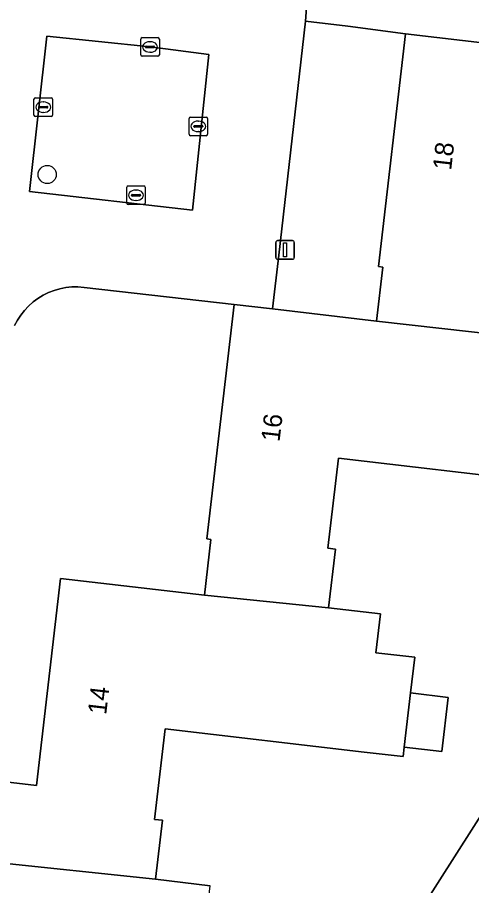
# Model space of a CAD drawing. Extents: x 162396 to 163643, y 386452 to 387406.
# Drawn here: x 162755.65 to 162780.05, y 386774.24 to 386820.85 of the extents above; entities that cross this region are included whole.
import ezdxf

# ---------------------------------------------------------------- set-up
doc = ezdxf.new("R2010")
doc.units = 0
for name, color, linetype in [('IMGEO_Boom', 7, 'Continuous'), ('IMGEO_Erf', 7, 'Continuous'), ('IMGEO_Kolk', 7, 'Continuous'), ('IMGEO_Lichtmast', 7, 'Continuous'), ('IMGEO_Pand', 7, 'Continuous'), ('IMGEO_Pand_nummerreeks', 7, 'Continuous'), ('IMGEO_Parkeervlak_open', 7, 'Continuous'), ('IMGEO_Rijbaan_lokaal_open', 7, 'Continuous'), ('IMGEO_Voetpad_open', 7, 'Continuous')]:
    doc.layers.add(name, color=color, linetype=linetype)

msp = doc.modelspace()

# ---------------------------------------------------------------- linework, layer by layer
at = {"layer": 'IMGEO_Boom'}
msp.add_circle((162757.255, 386812.414), 0.489, dxfattribs=at)
at = {"layer": 'IMGEO_Erf'}
msp.add_lwpolyline([(162776.506, 386819.973), (162773.399, 386820.382), (162771.126, 386820.646), (162769.693, 386808.085), (162769.364, 386805.198), (162774.936, 386804.548), (162775.274, 386807.443), (162775.046, 386807.469)], close=True, dxfattribs=at)
for points in [[(162766.009, 386755.197), (162802.507, 386812.457)], [(162754.692, 386779.838), (162756.678, 386779.606), (162757.976, 386790.725), (162765.698, 386789.823), (162766.048, 386792.825), (162765.824, 386792.851), (162767.293, 386805.44), (162759.232, 386806.357), (162758.908, 386806.382), (162758.583, 386806.379), (162758.26, 386806.346), (162757.94, 386806.284), (162757.628, 386806.195), (162757.325, 386806.077), (162757.033, 386805.934), (162756.756, 386805.764), (162756.495, 386805.571), (162756.252, 386805.355), (162756.029, 386805.118), (162755.829, 386804.862), (162755.652, 386804.589), (162755.5, 386804.302)], [(162783.632, 386795.93), (162772.894, 386797.183), (162772.33, 386792.35), (162772.735, 386792.303), (162772.367, 386789.15), (162775.153, 386788.825), (162774.91, 386786.739), (162776.995, 386786.496), (162776.772, 386784.581), (162778.796, 386784.345), (162778.457, 386781.432), (162776.432, 386781.668), (162776.373, 386781.162), (162774.287, 386781.405), (162763.587, 386782.654), (162763.019, 386777.795), (162763.441, 386777.746), (162763.07, 386774.575), (162766.013, 386774.231)]]:
    msp.add_lwpolyline(points, dxfattribs=at)
at = {"layer": 'IMGEO_Kolk'}
for p, q in [((162762.277, 386818.836), (162762.277, 386819.688)), ((162762.352, 386819.762), (162763.204, 386819.762)), ((162763.278, 386819.688), (162763.278, 386818.836)), ((162762.536, 386819.256), (162762.536, 386819.268)), ((162762.974, 386819.219), (162762.576, 386819.219)), ((162762.579, 386819.305), (162762.977, 386819.305)), ((162762.765, 386819.542), (162762.79, 386819.542)), ((162763.02, 386819.268), (162763.02, 386819.256)), ((162763.204, 386818.762), (162762.352, 386818.762)), ((162762.788, 386818.982), (162762.763, 386818.982)), ((162756.541, 386815.604), (162756.541, 386816.456)), ((162756.616, 386816.53), (162757.468, 386816.53)), ((162757.542, 386816.456), (162757.542, 386815.604)), ((162756.8, 386816.024), (162756.8, 386816.036)), ((162757.238, 386815.987), (162756.84, 386815.987)), ((162756.843, 386816.073), (162757.241, 386816.073)), ((162757.029, 386816.31), (162757.054, 386816.31)), ((162757.284, 386816.036), (162757.284, 386816.024)), ((162757.468, 386815.53), (162756.616, 386815.53)), ((162757.052, 386815.75), (162757.027, 386815.75)), ((162764.946, 386815.5), (162765.798, 386815.5)), ((162764.871, 386814.574), (162764.871, 386815.426)), ((162765.13, 386814.994), (162765.13, 386815.006)), ((162765.173, 386815.043), (162765.571, 386815.043)), ((162765.359, 386815.28), (162765.384, 386815.28)), ((162765.614, 386815.006), (162765.614, 386814.994)), ((162765.872, 386815.426), (162765.872, 386814.574)), ((162765.568, 386814.957), (162765.17, 386814.957)), ((162765.382, 386814.72), (162765.357, 386814.72)), ((162765.798, 386814.5), (162764.946, 386814.5)), ((162761.598, 386811.801), (162762.45, 386811.801)), ((162761.523, 386810.875), (162761.523, 386811.727)), ((162761.782, 386811.295), (162761.782, 386811.307)), ((162761.825, 386811.344), (162762.223, 386811.344)), ((162762.011, 386811.581), (162762.036, 386811.581)), ((162762.266, 386811.307), (162762.266, 386811.295)), ((162762.524, 386811.727), (162762.524, 386810.875)), ((162762.45, 386810.801), (162761.598, 386810.801)), ((162762.22, 386811.258), (162761.822, 386811.258)), ((162762.034, 386811.021), (162762.009, 386811.021))]:
    msp.add_line(p, q, dxfattribs=at)
for points in [[(162762.277, 386818.836), (162762.277, 386819.688)], [(162762.352, 386819.762), (162763.204, 386819.762)], [(162763.278, 386819.688), (162763.278, 386818.836)], [(162763.204, 386818.762), (162762.352, 386818.762)], [(162756.541, 386815.604), (162756.541, 386816.456)], [(162756.616, 386816.53), (162757.468, 386816.53)], [(162757.542, 386816.456), (162757.542, 386815.604)], [(162757.468, 386815.53), (162756.616, 386815.53)], [(162764.946, 386815.5), (162765.798, 386815.5)], [(162764.871, 386814.574), (162764.871, 386815.426)], [(162765.872, 386815.426), (162765.872, 386814.574)], [(162765.798, 386814.5), (162764.946, 386814.5)], [(162761.598, 386811.801), (162762.45, 386811.801)], [(162761.523, 386810.875), (162761.523, 386811.727)], [(162762.524, 386811.727), (162762.524, 386810.875)], [(162762.45, 386810.801), (162761.598, 386810.801)]]:
    msp.add_lwpolyline(points, dxfattribs=at)
for centre, radius, start, end in [((162762.354, 386819.686), 0.0765, 91.552, 178.448), ((162762.354, 386819.686), 0.0765, 91.552, 178.448), ((162763.202, 386819.686), 0.0765, 1.552, 88.448), ((162763.202, 386819.686), 0.0765, 1.552, 88.448), ((162762.576, 386819.265), 0.0403, 85.8775, 175.7526), ((162762.573, 386819.255), 0.0366, 178.938, 274.7102), ((162762.977, 386819.262), 0.043, 264.8664, 352.4533), ((162762.981, 386819.267), 0.0386, 1.7309, 96.639), ((162762.354, 386818.838), 0.0765, 181.552, 268.448), ((162762.354, 386818.838), 0.0765, 181.552, 268.448), ((162763.202, 386818.838), 0.0765, 271.552, 358.448), ((162763.202, 386818.838), 0.0765, 271.552, 358.448), ((162756.618, 386816.454), 0.0765, 91.552, 178.448), ((162756.618, 386816.454), 0.0765, 91.552, 178.448), ((162757.466, 386816.454), 0.0765, 1.552, 88.448), ((162757.466, 386816.454), 0.0765, 1.552, 88.448), ((162756.84, 386816.033), 0.0403, 85.8775, 175.7526), ((162756.837, 386816.023), 0.0366, 178.938, 274.7102), ((162757.241, 386816.03), 0.043, 264.8664, 352.4533), ((162757.245, 386816.035), 0.0386, 1.7309, 96.639), ((162756.618, 386815.606), 0.0765, 181.552, 268.448), ((162756.618, 386815.606), 0.0765, 181.552, 268.448), ((162757.466, 386815.606), 0.0765, 271.552, 358.448), ((162757.466, 386815.606), 0.0765, 271.552, 358.448), ((162764.948, 386815.424), 0.0765, 91.552, 178.448), ((162764.948, 386815.424), 0.0765, 91.552, 178.448), ((162765.796, 386815.424), 0.0765, 1.552, 88.448), ((162765.796, 386815.424), 0.0765, 1.552, 88.448), ((162765.17, 386815.003), 0.0403, 85.8775, 175.7526), ((162765.575, 386815.005), 0.0386, 1.7309, 96.639), ((162764.948, 386814.576), 0.0765, 181.552, 268.448), ((162764.948, 386814.576), 0.0765, 181.552, 268.448), ((162765.167, 386814.993), 0.0366, 178.938, 274.7102), ((162765.571, 386815), 0.043, 264.8664, 352.4533), ((162765.796, 386814.576), 0.0765, 271.552, 358.448), ((162765.796, 386814.576), 0.0765, 271.552, 358.448), ((162761.6, 386811.725), 0.0765, 91.552, 178.448), ((162761.6, 386811.725), 0.0765, 91.552, 178.448), ((162762.448, 386811.725), 0.0765, 1.552, 88.448), ((162762.448, 386811.725), 0.0765, 1.552, 88.448), ((162761.822, 386811.304), 0.0403, 85.8775, 175.7526), ((162761.819, 386811.294), 0.0366, 178.938, 274.7102), ((162762.223, 386811.301), 0.043, 264.8664, 352.4533), ((162762.227, 386811.306), 0.0386, 1.7309, 96.639), ((162761.6, 386810.877), 0.0765, 181.552, 268.448), ((162761.6, 386810.877), 0.0765, 181.552, 268.448), ((162762.448, 386810.877), 0.0765, 271.552, 358.448), ((162762.448, 386810.877), 0.0765, 271.552, 358.448)]:
    msp.add_arc(centre, radius, start, end, dxfattribs=at)
for centre, major_axis, ratio, start_param, end_param in [((162762.764, 386819.262), (-0.387, 0.002), 0.722429, 4.712389, 7.853982), ((162762.789, 386819.262), (-0.39, 0.002), 0.717154, 1.570796, 4.712389), ((162757.028, 386816.03), (-0.387, 0.002), 0.722429, 4.712389, 7.853982), ((162757.053, 386816.03), (-0.39, 0.002), 0.717154, 1.570796, 4.712389), ((162765.358, 386815), (-0.387, 0.002), 0.722429, 4.712389, 7.853982), ((162765.383, 386815), (-0.39, 0.002), 0.717154, 1.570796, 4.712389), ((162762.01, 386811.301), (-0.387, 0.002), 0.722429, 4.712389, 7.853982), ((162762.035, 386811.301), (-0.39, 0.002), 0.717154, 1.570796, 4.712389)]:
    msp.add_ellipse(centre, major_axis=major_axis, ratio=ratio, start_param=start_param, end_param=end_param, dxfattribs=at)
at = {"layer": 'IMGEO_Lichtmast'}
for p, q in [((162769.532, 386807.967), (162769.532, 386808.767)), ((162769.532, 386808.767), (162769.532, 386807.967)), ((162769.632, 386808.867), (162770.422, 386808.867)), ((162770.422, 386808.867), (162769.632, 386808.867)), ((162770.522, 386808.767), (162770.522, 386807.967)), ((162770.522, 386807.967), (162770.522, 386808.767)), ((162770.422, 386807.867), (162769.632, 386807.867)), ((162769.632, 386807.867), (162770.422, 386807.867))]:
    msp.add_line(p, q, dxfattribs=at)
msp.add_lwpolyline([(162769.952, 386808.742), (162770.102, 386808.742), (162770.102, 386807.992), (162769.952, 386807.992), (162769.952, 386808.742)], dxfattribs=at)
for centre, start, end in [((162769.632, 386808.767), 90, 180), ((162769.632, 386808.767), 90, 180), ((162770.422, 386808.767), 0, 90), ((162770.422, 386808.767), 360, 90), ((162769.632, 386807.967), 180, 270), ((162769.632, 386807.967), 180, 270), ((162770.422, 386807.967), 270, 0), ((162770.422, 386807.967), 270, 0)]:
    msp.add_arc(centre, 0.1, start, end, dxfattribs=at)
at = {"layer": 'IMGEO_Pand'}
for points in [[(162776.506, 386819.973), (162775.046, 386807.469), (162775.274, 386807.443), (162774.936, 386804.548), (162781.792, 386803.775), (162782.162, 386806.943), (162781.711, 386806.996), (162782.274, 386811.821), (162792.941, 386810.576), (162793.802, 386817.953)], [(162767.293, 386805.44), (162765.824, 386792.851), (162766.048, 386792.825), (162765.698, 386789.823), (162772.367, 386789.15), (162772.735, 386792.303), (162772.33, 386792.35), (162772.894, 386797.183), (162783.632, 386795.93), (162784.511, 386803.458), (162781.792, 386803.775), (162774.936, 386804.548), (162769.364, 386805.198)], [(162776.995, 386786.496), (162774.91, 386786.739), (162775.153, 386788.825), (162772.367, 386789.15), (162765.698, 386789.823), (162757.976, 386790.725), (162756.678, 386779.606), (162754.692, 386779.838), (162754.188, 386775.517), (162763.07, 386774.575), (162763.441, 386777.746), (162763.019, 386777.795), (162763.587, 386782.654), (162774.287, 386781.405), (162776.373, 386781.162), (162776.432, 386781.668), (162776.772, 386784.581)], [(162776.772, 386784.581), (162776.432, 386781.668), (162778.457, 386781.432), (162778.796, 386784.345)], [(162765.564, 386770.382), (162766.013, 386774.231), (162763.07, 386774.575), (162754.188, 386775.517), (162748.667, 386776.161), (162747.209, 386763.667), (162747.46, 386763.638), (162747.108, 386760.627), (162753.99, 386759.823), (162754.364, 386763.032), (162753.919, 386763.084), (162754.491, 386767.985), (162765.139, 386766.742), (162765.188, 386767.161)]]:
    msp.add_lwpolyline(points, close=True, dxfattribs=at)
at = {"layer": 'IMGEO_Parkeervlak_open'}
msp.add_lwpolyline([(162765.937, 386818.852), (162762.778, 386819.262), (162757.241, 386819.851), (162756.308, 386811.502), (162765.062, 386810.505)], close=True, dxfattribs=at)
at = {"layer": 'IMGEO_Rijbaan_lokaal_open'}
msp.add_lwpolyline([(162755.5, 386804.302), (162755.652, 386804.589), (162755.829, 386804.862), (162756.029, 386805.118), (162756.252, 386805.355), (162756.495, 386805.571), (162756.756, 386805.764), (162757.033, 386805.934), (162757.325, 386806.077), (162757.628, 386806.195), (162757.94, 386806.284), (162758.26, 386806.346), (162758.583, 386806.379), (162758.908, 386806.382), (162759.232, 386806.357), (162767.293, 386805.44), (162769.364, 386805.198), (162769.693, 386808.085), (162771.126, 386820.646), (162771.337, 386823.634), (162765.904, 386824.181), (162753.154, 386825.624)], dxfattribs=at)
msp.add_lwpolyline([(162756.308, 386811.502), (162757.241, 386819.851), (162762.778, 386819.262), (162765.937, 386818.852), (162765.062, 386810.505)], close=True, dxfattribs=at)
at = {"layer": 'IMGEO_Voetpad_open'}
msp.add_lwpolyline([(162821.929, 386842.61), (162820.19, 386839.921), (162819.797, 386839.145), (162811.483, 386826.237), (162810.358, 386824.421), (162809.763, 386823.512), (162804.178, 386814.988), (162802.507, 386812.457), (162766.009, 386755.197), (162762.683, 386750), (162762.044, 386749.001), (162752.537, 386734.127), (162746.835, 386723.64), (162744.257, 386717.994), (162741.576, 386711.487), (162727.566, 386670.164), (162725.964, 386665.516), (162718.999, 386644.672), (162717.288, 386638.674), (162716.12, 386632.546), (162715.541, 386626.964), (162715.359, 386624.084), (162714.566, 386612.643)], dxfattribs=at)
msp.add_lwpolyline([(162794.788, 386820.942), (162793.816, 386821.057), (162788.85, 386821.642), (162771.337, 386823.634), (162771.126, 386820.646), (162773.399, 386820.382), (162776.506, 386819.973), (162793.802, 386817.953), (162802.507, 386812.457), (162804.178, 386814.988)], close=True, dxfattribs=at)

# ---------------------------------------------------------------- texts
at = {"layer": 'IMGEO_Pand_nummerreeks'}
for s, rotation, p in [('18', 83.3401, (162778.949, 386812.613)), ('16', 83.3443, (162769.731, 386798.034)), ('14', 83.3424, (162760.421, 386783.385))]:
    msp.add_text(s, height=1, rotation=rotation, dxfattribs=at).set_placement(p)

doc.saveas('drawing.dxf')
